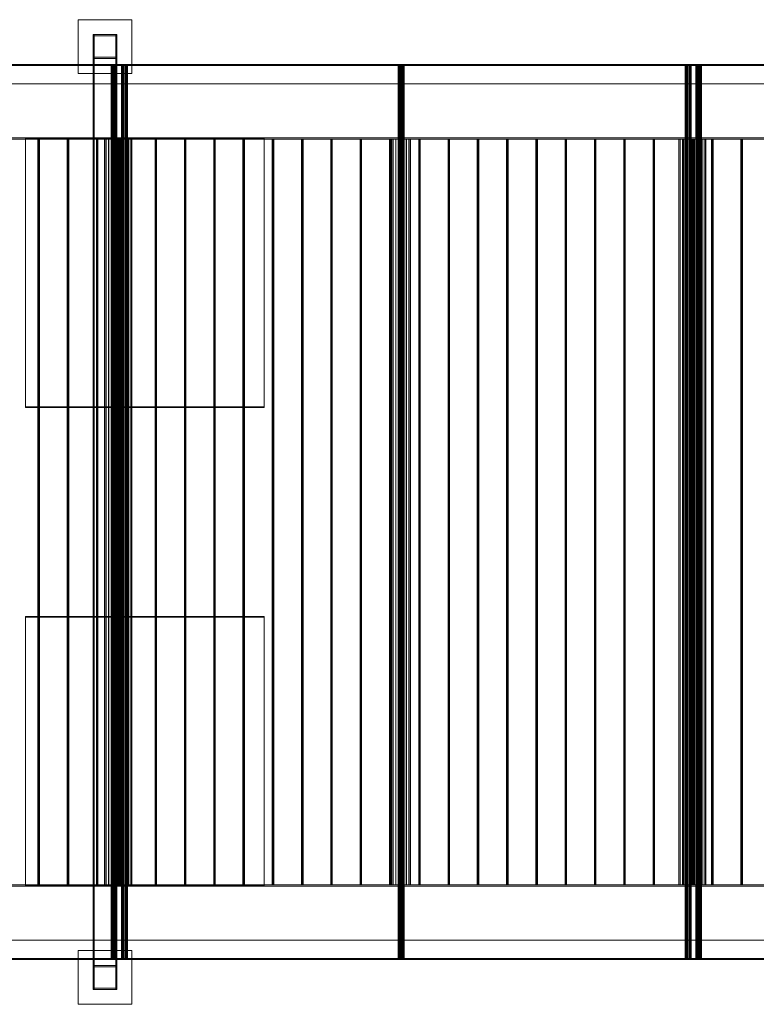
# Model space of a CAD drawing. Header units: millimetres. Extents: x -4395 to 65662, y -65530 to 6847.
# Tile 791 of 1034: x 27514 to 29984, y -19630 to -16330. Entities that reach past the tile are written whole.
import ezdxf

# ---------------------------------------------------------------- set-up
doc = ezdxf.new("R2010")
doc.units = ezdxf.units.MM
doc.layers.add('superior_BANDEJA_TOLVA_RECEPCION_C03', color=7, linetype='Continuous', lineweight=0)
doc.layers.add('superior_C03', color=7, linetype='Continuous', lineweight=0)

msp = doc.modelspace()

# ---------------------------------------------------------------- linework, layer by layer
at = {"layer": 'superior_BANDEJA_TOLVA_RECEPCION_C03'}
for p, q in [((27534.067, -16727), (28334.067, -16727)), ((27534.067, -17627), (27534.067, -16727)), ((27534.067, -16727), (27534.067, -16730)), ((27534.067, -16730), (27534.067, -17630)), ((28334.067, -16730), (27534.067, -16730)), ((28334.067, -16727), (28334.067, -17627)), ((28334.067, -16730), (28334.067, -16727)), ((28334.067, -17630), (28334.067, -16730)), ((28334.067, -17627), (27534.067, -17627)), ((27534.067, -17630), (27534.067, -17627)), ((27534.067, -17630), (28334.067, -17630)), ((28334.067, -17630), (28334.067, -17627)), ((27534.067, -19230), (27534.067, -18330)), ((27534.067, -18330), (28334.067, -18330)), ((27534.067, -18330), (27534.067, -18333)), ((28334.067, -18333), (27534.067, -18333)), ((27534.067, -18333), (27534.067, -19233)), ((28334.067, -18330), (28334.067, -19230)), ((28334.067, -18330), (28334.067, -18333)), ((28334.067, -19233), (28334.067, -18333)), ((28334.067, -19230), (27534.067, -19230)), ((27534.067, -19233), (27534.067, -19230)), ((27534.067, -19233), (28334.067, -19233)), ((28334.067, -19230), (28334.067, -19233))]:
    msp.add_line(p, q, dxfattribs=at)
at = {"layer": 'superior_C03'}
for p, q in [((27710.067, -16510), (27710.067, -16330)), ((27710.067, -16330), (27890.067, -16330)), ((27890.067, -16330), (27890.067, -16510)), ((27840.067, -16380), (27760.067, -16380)), ((27764.067, -16384), (27760.067, -16380)), ((27760.067, -16380), (27760.067, -16460)), ((27760.067, -16380), (27760.067, -19580)), ((27764.067, -16380), (27760.067, -16380)), ((27764.067, -19580), (27764.067, -16380)), ((27764.067, -16380), (27836.067, -16380)), ((27836.067, -16384), (27764.067, -16384)), ((27764.067, -16384), (27764.067, -16456)), ((27836.067, -16384), (27840.067, -16380)), ((27836.067, -16380), (27836.067, -19580)), ((27840.067, -16380), (27836.067, -16380)), ((27836.067, -16456), (27836.067, -16384)), ((27840.067, -16460), (27840.067, -16380)), ((27840.067, -19580), (27840.067, -16380)), ((27760.067, -16460), (27764.067, -16456)), ((27760.067, -16460), (27840.067, -16460)), ((27764.067, -16456), (27836.067, -16456)), ((27836.067, -16456), (27840.067, -16460)), ((41107.13, -16480), (27259.655, -16480)), ((27259.655, -16484), (41107.13, -16484)), ((27260.408, -16480), (41107.884, -16480)), ((41200.582, -16480), (27353.106, -16480)), ((27353.86, -16480), (41201.335, -16480)), ((41201.335, -16484), (27353.86, -16484)), ((27821.974, -16484), (27820.506, -16484)), ((27820.506, -16484), (27820.532, -16484)), ((27820.506, -16484), (27820.506, -19476)), ((27820.532, -16484), (27822.05, -16484)), ((27820.532, -16484), (27820.532, -19476)), ((27824.715, -16484), (27821.974, -16484)), ((27821.974, -16484), (27821.974, -19476)), ((27822.05, -16484), (27824.828, -16484)), ((27822.05, -16484), (27822.05, -19476)), ((27828.309, -16484), (27824.715, -16484)), ((27824.715, -16484), (27824.715, -19476)), ((27824.828, -16484), (27828.443, -16484)), ((27824.828, -16484), (27824.828, -19476)), ((27832.211, -16484), (27828.309, -16484)), ((27828.309, -16484), (27828.309, -19476)), ((27828.443, -16484), (27832.344, -16484)), ((27828.443, -16484), (27828.443, -19476)), ((27835.826, -16484), (27832.211, -16484)), ((27832.211, -16484), (27832.211, -19476)), ((27832.344, -16484), (27835.939, -16484)), ((27832.344, -16484), (27832.344, -19476)), ((27838.603, -16484), (27835.826, -16484)), ((27835.826, -16484), (27835.826, -19476)), ((27835.939, -16484), (27838.679, -16484)), ((27835.939, -16484), (27835.939, -19476)), ((27840.121, -16484), (27838.603, -16484)), ((27838.603, -16484), (27838.603, -19476)), ((27838.679, -16484), (27840.148, -16484)), ((27838.679, -16484), (27838.679, -19476)), ((27840.148, -16484), (27840.121, -16484)), ((27840.121, -16484), (27840.121, -19476)), ((27840.148, -19476), (27840.148, -16484)), ((27857.207, -16484), (27855.739, -16484)), ((27855.739, -16484), (27855.765, -16484)), ((27855.739, -16484), (27855.739, -19476)), ((27855.765, -16484), (27857.283, -16484)), ((27855.765, -16484), (27855.765, -19476)), ((27859.947, -16484), (27857.207, -16484)), ((27857.207, -16484), (27857.207, -19476)), ((27857.283, -16484), (27860.06, -16484)), ((27857.283, -16484), (27857.283, -19476)), ((27863.542, -16484), (27859.947, -16484)), ((27859.947, -16484), (27859.947, -19476)), ((27860.06, -16484), (27863.675, -16484)), ((27860.06, -16484), (27860.06, -19476)), ((27867.444, -16484), (27863.542, -16484)), ((27863.542, -16484), (27863.542, -19476)), ((27863.675, -16484), (27867.577, -16484)), ((27863.675, -16484), (27863.675, -19476)), ((27871.058, -16484), (27867.444, -16484)), ((27867.444, -16484), (27867.444, -19476)), ((27867.577, -16484), (27871.172, -16484)), ((27867.577, -16484), (27867.577, -19476)), ((27873.836, -16484), (27871.058, -16484)), ((27871.058, -16484), (27871.058, -19476)), ((27871.172, -16484), (27873.912, -16484)), ((27871.172, -16484), (27871.172, -19476)), ((27875.354, -16484), (27873.836, -16484)), ((27873.836, -16484), (27873.836, -19476)), ((27873.912, -16484), (27875.38, -16484)), ((27873.912, -16484), (27873.912, -19476)), ((27875.38, -16484), (27875.354, -16484)), ((27875.354, -16484), (27875.354, -19476)), ((27875.38, -19476), (27875.38, -16484)), ((28784.423, -16484), (28782.955, -16484)), ((28782.955, -16484), (28782.981, -16484)), ((28782.955, -16484), (28782.955, -19476)), ((28782.981, -16484), (28784.499, -16484)), ((28782.981, -16484), (28782.981, -19476)), ((28787.163, -16484), (28784.423, -16484)), ((28784.423, -16484), (28784.423, -19476)), ((28784.499, -16484), (28787.276, -16484)), ((28784.499, -16484), (28784.499, -19476)), ((28790.758, -16484), (28787.163, -16484)), ((28787.163, -16484), (28787.163, -19476)), ((28787.276, -16484), (28790.891, -16484)), ((28787.276, -16484), (28787.276, -19476)), ((28794.66, -16484), (28790.758, -16484)), ((28790.758, -16484), (28790.758, -19476)), ((28790.891, -16484), (28794.793, -16484)), ((28790.891, -16484), (28790.891, -19476)), ((28798.274, -16484), (28794.66, -16484)), ((28794.66, -16484), (28794.66, -19476)), ((28794.793, -16484), (28798.388, -16484)), ((28794.793, -16484), (28794.793, -19476)), ((28801.052, -16484), (28798.274, -16484)), ((28798.274, -16484), (28798.274, -19476)), ((28798.388, -16484), (28801.128, -16484)), ((28798.388, -16484), (28798.388, -19476)), ((28802.57, -16484), (28801.052, -16484)), ((28801.052, -16484), (28801.052, -19476)), ((28801.128, -16484), (28802.596, -16484)), ((28801.128, -16484), (28801.128, -19476)), ((28802.596, -16484), (28802.57, -16484)), ((28802.57, -16484), (28802.57, -19476)), ((28802.596, -19476), (28802.596, -16484)), ((29746.872, -16484), (29745.403, -16484)), ((29745.403, -16484), (29745.43, -16484)), ((29745.403, -16484), (29745.403, -19476)), ((29745.43, -16484), (29746.947, -16484)), ((29745.43, -16484), (29745.43, -19476)), ((29749.612, -16484), (29746.872, -16484)), ((29746.872, -16484), (29746.872, -19476)), ((29746.947, -16484), (29749.725, -16484)), ((29746.947, -16484), (29746.947, -19476)), ((29753.207, -16484), (29749.612, -16484)), ((29749.612, -16484), (29749.612, -19476)), ((29749.725, -16484), (29753.34, -16484)), ((29749.725, -16484), (29749.725, -19476)), ((29757.108, -16484), (29753.207, -16484)), ((29753.207, -16484), (29753.207, -19476)), ((29753.34, -16484), (29757.242, -16484)), ((29753.34, -16484), (29753.34, -19476)), ((29760.723, -16484), (29757.108, -16484)), ((29757.108, -16484), (29757.108, -19476)), ((29757.242, -16484), (29760.836, -16484)), ((29757.242, -16484), (29757.242, -19476)), ((29763.501, -16484), (29760.723, -16484)), ((29760.723, -16484), (29760.723, -19476)), ((29760.836, -16484), (29763.576, -16484)), ((29760.836, -16484), (29760.836, -19476)), ((29765.018, -16484), (29763.501, -16484)), ((29763.501, -16484), (29763.501, -19476)), ((29763.576, -16484), (29765.045, -16484)), ((29763.576, -16484), (29763.576, -19476)), ((29765.045, -16484), (29765.018, -16484)), ((29765.018, -16484), (29765.018, -19476)), ((29765.045, -19476), (29765.045, -16484)), ((29782.104, -16484), (29780.636, -16484)), ((29780.636, -16484), (29780.662, -16484)), ((29780.636, -16484), (29780.636, -19476)), ((29780.662, -16484), (29782.18, -16484)), ((29780.662, -16484), (29780.662, -19476)), ((29784.845, -16484), (29782.104, -16484)), ((29782.104, -16484), (29782.104, -19476)), ((29782.18, -16484), (29784.958, -16484)), ((29782.18, -16484), (29782.18, -19476)), ((29788.439, -16484), (29784.845, -16484)), ((29784.845, -16484), (29784.845, -19476)), ((29784.958, -16484), (29788.573, -16484)), ((29784.958, -16484), (29784.958, -19476)), ((29792.341, -16484), (29788.439, -16484)), ((29788.439, -16484), (29788.439, -19476)), ((29788.573, -16484), (29792.474, -16484)), ((29788.573, -16484), (29788.573, -19476)), ((29795.956, -16484), (29792.341, -16484)), ((29792.341, -16484), (29792.341, -19476)), ((29792.474, -16484), (29796.069, -16484)), ((29792.474, -16484), (29792.474, -19476)), ((29798.733, -16484), (29795.956, -16484)), ((29795.956, -16484), (29795.956, -19476)), ((29796.069, -16484), (29798.809, -16484)), ((29796.069, -16484), (29796.069, -19476)), ((29800.251, -16484), (29798.733, -16484)), ((29798.733, -16484), (29798.733, -19476)), ((29798.809, -16484), (29800.278, -16484)), ((29798.809, -16484), (29798.809, -19476)), ((29800.278, -16484), (29800.251, -16484)), ((29800.251, -16484), (29800.251, -19476)), ((29800.278, -19476), (29800.278, -16484)), ((27890.067, -16510), (27710.067, -16510)), ((27259.655, -16545), (41107.13, -16545)), ((41107.884, -16545), (27260.408, -16545)), ((27353.106, -16545), (41200.582, -16545)), ((41201.335, -16545), (27353.86, -16545)), ((40890.305, -16726), (27391.471, -16726)), ((27391.471, -16730), (40890.305, -16730)), ((27410.689, -16726), (40909.523, -16726)), ((40909.523, -16730), (27410.689, -16730)), ((27576.242, -16730), (27575.189, -16730)), ((27575.189, -16730), (27575.575, -16730)), ((27575.189, -16730), (27575.189, -19230)), ((27575.575, -16730), (27577.174, -16730)), ((27575.575, -16730), (27575.575, -19230)), ((27578.116, -16730), (27576.242, -16730)), ((27576.242, -16730), (27576.242, -19230)), ((27577.174, -16730), (27579.048, -16730)), ((27577.174, -16730), (27577.174, -19230)), ((27579.714, -16730), (27578.116, -16730)), ((27578.116, -16730), (27578.116, -19230)), ((27579.048, -16730), (27580.1, -16730)), ((27579.048, -16730), (27579.048, -19230)), ((27580.1, -16730), (27579.714, -16730)), ((27579.714, -16730), (27579.714, -19230)), ((27580.1, -19230), (27580.1, -16730)), ((27674.451, -16730), (27673.398, -16730)), ((27673.398, -16730), (27673.784, -16730)), ((27673.398, -16730), (27673.398, -19230)), ((27673.784, -16730), (27675.383, -16730)), ((27673.784, -16730), (27673.784, -19230)), ((27676.325, -16730), (27674.451, -16730)), ((27674.451, -16730), (27674.451, -19230)), ((27675.383, -16730), (27677.257, -16730)), ((27675.383, -16730), (27675.383, -19230)), ((27677.923, -16730), (27676.325, -16730)), ((27676.325, -16730), (27676.325, -19230)), ((27677.257, -16730), (27678.309, -16730)), ((27677.257, -16730), (27677.257, -19230)), ((27678.309, -16730), (27677.923, -16730)), ((27677.923, -16730), (27677.923, -19230)), ((27678.309, -19230), (27678.309, -16730)), ((27772.66, -16730), (27771.607, -16730)), ((27771.607, -16730), (27771.994, -16730)), ((27771.607, -16730), (27771.607, -19230)), ((27771.994, -16730), (27773.592, -16730)), ((27771.994, -16730), (27771.994, -19230)), ((27774.534, -16730), (27772.66, -16730)), ((27772.66, -16730), (27772.66, -19230)), ((27773.592, -16730), (27775.466, -16730)), ((27773.592, -16730), (27773.592, -19230)), ((27776.132, -16730), (27774.534, -16730)), ((27774.534, -16730), (27774.534, -19230)), ((27775.466, -16730), (27776.518, -16730)), ((27775.466, -16730), (27775.466, -19230)), ((27776.518, -16730), (27776.132, -16730)), ((27776.132, -16730), (27776.132, -19230)), ((27776.518, -19230), (27776.518, -16730)), ((27803.599, -16730), (27798.9, -16730)), ((27798.9, -16730), (27798.985, -16730)), ((27798.9, -16730), (27798.9, -19230)), ((27798.985, -16730), (27803.841, -16730)), ((27798.985, -16730), (27798.985, -19230)), ((27812.368, -16730), (27803.599, -16730)), ((27803.599, -16730), (27803.599, -19230)), ((27803.841, -16730), (27812.73, -16730)), ((27803.841, -16730), (27803.841, -19230)), ((27823.87, -16730), (27812.368, -16730)), ((27812.368, -16730), (27812.368, -19230)), ((27812.73, -16730), (27824.298, -16730)), ((27812.73, -16730), (27812.73, -19230)), ((27836.356, -16730), (27823.87, -16730)), ((27823.87, -16730), (27823.87, -19230)), ((27824.298, -16730), (27836.783, -16730)), ((27824.298, -16730), (27824.298, -19230)), ((27847.924, -16730), (27836.356, -16730)), ((27836.356, -16730), (27836.356, -19230)), ((27836.783, -16730), (27848.286, -16730)), ((27836.783, -16730), (27836.783, -19230)), ((27844.679, -16730), (27841.007, -16730)), ((27841.007, -16730), (27841.074, -16730)), ((27841.007, -16730), (27841.007, -19230)), ((27841.074, -16730), (27844.868, -16730)), ((27841.074, -16730), (27841.074, -19230)), ((27851.529, -16730), (27844.679, -16730)), ((27844.679, -16730), (27844.679, -19230)), ((27844.868, -16730), (27851.812, -16730)), ((27844.868, -16730), (27844.868, -19230)), ((27856.812, -16730), (27847.924, -16730)), ((27847.924, -16730), (27847.924, -19230)), ((27848.286, -16730), (27857.054, -16730)), ((27848.286, -16730), (27848.286, -19230)), ((27860.515, -16730), (27851.529, -16730)), ((27851.529, -16730), (27851.529, -19230)), ((27851.812, -16730), (27860.849, -16730)), ((27851.812, -16730), (27851.812, -19230)), ((27861.669, -16730), (27856.812, -16730)), ((27856.812, -16730), (27856.812, -19230)), ((27857.054, -16730), (27861.754, -16730)), ((27857.054, -16730), (27857.054, -19230)), ((27870.27, -16730), (27860.515, -16730)), ((27860.515, -16730), (27860.515, -19230)), ((27860.849, -16730), (27870.603, -16730)), ((27860.849, -16730), (27860.849, -19230)), ((27861.754, -16730), (27861.669, -16730)), ((27861.669, -16730), (27861.669, -19230)), ((27861.754, -19230), (27861.754, -16730)), ((27870.869, -16730), (27869.817, -16730)), ((27869.817, -16730), (27870.203, -16730)), ((27869.817, -16730), (27869.817, -19230)), ((27870.203, -16730), (27871.801, -16730)), ((27870.203, -16730), (27870.203, -19230)), ((27879.307, -16730), (27870.27, -16730)), ((27870.27, -16730), (27870.27, -19230)), ((27870.603, -16730), (27879.59, -16730)), ((27870.603, -16730), (27870.603, -19230)), ((27872.743, -16730), (27870.869, -16730)), ((27870.869, -16730), (27870.869, -19230)), ((27871.801, -16730), (27873.675, -16730)), ((27871.801, -16730), (27871.801, -19230)), ((27874.341, -16730), (27872.743, -16730)), ((27872.743, -16730), (27872.743, -19230)), ((27873.675, -16730), (27874.727, -16730)), ((27873.675, -16730), (27873.675, -19230)), ((27874.727, -16730), (27874.341, -16730)), ((27874.341, -16730), (27874.341, -19230)), ((27874.727, -19230), (27874.727, -16730)), ((27886.251, -16730), (27879.307, -16730)), ((27879.307, -16730), (27879.307, -19230)), ((27879.59, -16730), (27886.44, -16730)), ((27879.59, -16730), (27879.59, -19230)), ((27890.045, -16730), (27886.251, -16730)), ((27886.251, -16730), (27886.251, -19230)), ((27886.44, -16730), (27890.112, -16730)), ((27886.44, -16730), (27886.44, -19230)), ((27890.112, -16730), (27890.045, -16730)), ((27890.045, -16730), (27890.045, -19230)), ((27890.112, -19230), (27890.112, -16730)), ((27969.078, -16730), (27968.026, -16730)), ((27968.026, -16730), (27968.412, -16730)), ((27968.026, -16730), (27968.026, -19230)), ((27968.412, -16730), (27970.01, -16730)), ((27968.412, -16730), (27968.412, -19230)), ((27970.952, -16730), (27969.078, -16730)), ((27969.078, -16730), (27969.078, -19230)), ((27970.01, -16730), (27971.884, -16730)), ((27970.01, -16730), (27970.01, -19230)), ((27972.55, -16730), (27970.952, -16730)), ((27970.952, -16730), (27970.952, -19230)), ((27971.884, -16730), (27972.936, -16730)), ((27971.884, -16730), (27971.884, -19230)), ((27972.936, -16730), (27972.55, -16730)), ((27972.55, -16730), (27972.55, -19230)), ((27972.936, -19230), (27972.936, -16730)), ((28067.287, -16730), (28066.235, -16730)), ((28066.235, -16730), (28066.621, -16730)), ((28066.235, -16730), (28066.235, -19230)), ((28066.621, -16730), (28068.219, -16730)), ((28066.621, -16730), (28066.621, -19230)), ((28069.161, -16730), (28067.287, -16730)), ((28067.287, -16730), (28067.287, -19230)), ((28068.219, -16730), (28070.093, -16730)), ((28068.219, -16730), (28068.219, -19230)), ((28070.759, -16730), (28069.161, -16730)), ((28069.161, -16730), (28069.161, -19230)), ((28070.093, -16730), (28071.145, -16730)), ((28070.093, -16730), (28070.093, -19230)), ((28071.145, -16730), (28070.759, -16730)), ((28070.759, -16730), (28070.759, -19230)), ((28071.145, -19230), (28071.145, -16730)), ((28165.496, -16730), (28164.444, -16730)), ((28164.444, -16730), (28164.83, -16730)), ((28164.444, -16730), (28164.444, -19230)), ((28164.83, -16730), (28166.428, -16730)), ((28164.83, -16730), (28164.83, -19230)), ((28167.37, -16730), (28165.496, -16730)), ((28165.496, -16730), (28165.496, -19230)), ((28166.428, -16730), (28168.302, -16730)), ((28166.428, -16730), (28166.428, -19230)), ((28168.968, -16730), (28167.37, -16730)), ((28167.37, -16730), (28167.37, -19230)), ((28168.302, -16730), (28169.354, -16730)), ((28168.302, -16730), (28168.302, -19230)), ((28169.354, -16730), (28168.968, -16730)), ((28168.968, -16730), (28168.968, -19230)), ((28169.354, -19230), (28169.354, -16730)), ((28263.705, -16730), (28262.653, -16730)), ((28262.653, -16730), (28263.039, -16730)), ((28262.653, -16730), (28262.653, -19230)), ((28263.039, -16730), (28264.637, -16730)), ((28263.039, -16730), (28263.039, -19230)), ((28265.579, -16730), (28263.705, -16730)), ((28263.705, -16730), (28263.705, -19230)), ((28264.637, -16730), (28266.511, -16730)), ((28264.637, -16730), (28264.637, -19230)), ((28267.177, -16730), (28265.579, -16730)), ((28265.579, -16730), (28265.579, -19230)), ((28266.511, -16730), (28267.563, -16730)), ((28266.511, -16730), (28266.511, -19230)), ((28267.563, -16730), (28267.177, -16730)), ((28267.177, -16730), (28267.177, -19230)), ((28267.563, -19230), (28267.563, -16730)), ((28361.914, -16730), (28360.862, -16730)), ((28360.862, -16730), (28361.248, -16730)), ((28360.862, -16730), (28360.862, -19230)), ((28361.248, -16730), (28362.846, -16730)), ((28361.248, -16730), (28361.248, -19230)), ((28363.788, -16730), (28361.914, -16730)), ((28361.914, -16730), (28361.914, -19230)), ((28362.846, -16730), (28364.72, -16730)), ((28362.846, -16730), (28362.846, -19230)), ((28365.386, -16730), (28363.788, -16730)), ((28363.788, -16730), (28363.788, -19230)), ((28364.72, -16730), (28365.772, -16730)), ((28364.72, -16730), (28364.72, -19230)), ((28365.772, -16730), (28365.386, -16730)), ((28365.386, -16730), (28365.386, -19230)), ((28365.772, -19230), (28365.772, -16730)), ((28460.123, -16730), (28459.071, -16730)), ((28459.071, -16730), (28459.457, -16730)), ((28459.071, -16730), (28459.071, -19230)), ((28459.457, -16730), (28461.055, -16730)), ((28459.457, -16730), (28459.457, -19230)), ((28461.997, -16730), (28460.123, -16730)), ((28460.123, -16730), (28460.123, -19230)), ((28461.055, -16730), (28462.929, -16730)), ((28461.055, -16730), (28461.055, -19230)), ((28463.595, -16730), (28461.997, -16730)), ((28461.997, -16730), (28461.997, -19230)), ((28462.929, -16730), (28463.981, -16730)), ((28462.929, -16730), (28462.929, -19230)), ((28463.981, -16730), (28463.595, -16730)), ((28463.595, -16730), (28463.595, -19230)), ((28463.981, -19230), (28463.981, -16730)), ((28558.332, -16730), (28557.28, -16730)), ((28557.28, -16730), (28557.666, -16730)), ((28557.28, -16730), (28557.28, -19230)), ((28557.666, -16730), (28559.264, -16730)), ((28557.666, -16730), (28557.666, -19230)), ((28560.206, -16730), (28558.332, -16730)), ((28558.332, -16730), (28558.332, -19230)), ((28559.264, -16730), (28561.138, -16730)), ((28559.264, -16730), (28559.264, -19230)), ((28561.804, -16730), (28560.206, -16730)), ((28560.206, -16730), (28560.206, -19230)), ((28561.138, -16730), (28562.19, -16730)), ((28561.138, -16730), (28561.138, -19230)), ((28562.19, -16730), (28561.804, -16730)), ((28561.804, -16730), (28561.804, -19230)), ((28562.19, -19230), (28562.19, -16730)), ((28656.541, -16730), (28655.489, -16730)), ((28655.489, -16730), (28655.875, -16730)), ((28655.489, -16730), (28655.489, -19230)), ((28655.875, -16730), (28657.473, -16730)), ((28655.875, -16730), (28655.875, -19230)), ((28658.415, -16730), (28656.541, -16730)), ((28656.541, -16730), (28656.541, -19230)), ((28657.473, -16730), (28659.347, -16730)), ((28657.473, -16730), (28657.473, -19230)), ((28660.013, -16730), (28658.415, -16730)), ((28658.415, -16730), (28658.415, -19230)), ((28659.347, -16730), (28660.399, -16730)), ((28659.347, -16730), (28659.347, -19230)), ((28660.399, -16730), (28660.013, -16730)), ((28660.013, -16730), (28660.013, -19230)), ((28660.399, -19230), (28660.399, -16730)), ((28754.75, -16730), (28753.698, -16730)), ((28753.698, -16730), (28754.084, -16730)), ((28753.698, -16730), (28753.698, -19230)), ((28754.084, -16730), (28755.682, -16730)), ((28754.084, -16730), (28754.084, -19230)), ((28756.624, -16730), (28754.75, -16730)), ((28754.75, -16730), (28754.75, -19230)), ((28755.682, -16730), (28757.556, -16730)), ((28755.682, -16730), (28755.682, -19230)), ((28758.222, -16730), (28756.624, -16730)), ((28756.624, -16730), (28756.624, -19230)), ((28757.556, -16730), (28758.608, -16730)), ((28757.556, -16730), (28757.556, -19230)), ((28758.608, -16730), (28758.222, -16730)), ((28758.222, -16730), (28758.222, -19230)), ((28758.608, -19230), (28758.608, -16730)), ((28766.048, -16730), (28761.349, -16730)), ((28761.349, -16730), (28761.434, -16730)), ((28761.349, -16730), (28761.349, -19230)), ((28761.434, -16730), (28766.29, -16730)), ((28761.434, -16730), (28761.434, -19230)), ((28774.817, -16730), (28766.048, -16730)), ((28766.048, -16730), (28766.048, -19230)), ((28766.29, -16730), (28775.179, -16730)), ((28766.29, -16730), (28766.29, -19230)), ((28786.319, -16730), (28774.817, -16730)), ((28774.817, -16730), (28774.817, -19230)), ((28775.179, -16730), (28786.746, -16730)), ((28775.179, -16730), (28775.179, -19230)), ((28798.805, -16730), (28786.319, -16730)), ((28786.319, -16730), (28786.319, -19230)), ((28786.746, -16730), (28799.232, -16730)), ((28786.746, -16730), (28786.746, -19230)), ((28810.372, -16730), (28798.805, -16730)), ((28798.805, -16730), (28798.805, -19230)), ((28799.232, -16730), (28810.734, -16730)), ((28799.232, -16730), (28799.232, -19230)), ((28819.261, -16730), (28810.372, -16730)), ((28810.372, -16730), (28810.372, -19230)), ((28810.734, -16730), (28819.503, -16730)), ((28810.734, -16730), (28810.734, -19230)), ((28824.117, -16730), (28819.261, -16730)), ((28819.261, -16730), (28819.261, -19230)), ((28819.503, -16730), (28824.202, -16730)), ((28819.503, -16730), (28819.503, -19230)), ((28824.202, -16730), (28824.117, -16730)), ((28824.117, -16730), (28824.117, -19230)), ((28824.202, -19230), (28824.202, -16730)), ((28852.959, -16730), (28851.907, -16730)), ((28851.907, -16730), (28852.293, -16730)), ((28851.907, -16730), (28851.907, -19230)), ((28852.293, -16730), (28853.891, -16730)), ((28852.293, -16730), (28852.293, -19230)), ((28854.833, -16730), (28852.959, -16730)), ((28852.959, -16730), (28852.959, -19230)), ((28853.891, -16730), (28855.765, -16730)), ((28853.891, -16730), (28853.891, -19230)), ((28856.431, -16730), (28854.833, -16730)), ((28854.833, -16730), (28854.833, -19230)), ((28855.765, -16730), (28856.817, -16730)), ((28855.765, -16730), (28855.765, -19230)), ((28856.817, -16730), (28856.431, -16730)), ((28856.431, -16730), (28856.431, -19230)), ((28856.817, -19230), (28856.817, -16730)), ((28951.168, -16730), (28950.116, -16730)), ((28950.116, -16730), (28950.502, -16730)), ((28950.116, -16730), (28950.116, -19230)), ((28950.502, -16730), (28952.1, -16730)), ((28950.502, -16730), (28950.502, -19230)), ((28953.042, -16730), (28951.168, -16730)), ((28951.168, -16730), (28951.168, -19230)), ((28952.1, -16730), (28953.974, -16730)), ((28952.1, -16730), (28952.1, -19230)), ((28954.64, -16730), (28953.042, -16730)), ((28953.042, -16730), (28953.042, -19230)), ((28953.974, -16730), (28955.027, -16730)), ((28953.974, -16730), (28953.974, -19230)), ((28955.027, -16730), (28954.64, -16730)), ((28954.64, -16730), (28954.64, -19230)), ((28955.027, -19230), (28955.027, -16730)), ((29049.377, -16730), (29048.325, -16730)), ((29048.325, -16730), (29048.711, -16730)), ((29048.325, -16730), (29048.325, -19230)), ((29048.711, -16730), (29050.309, -16730)), ((29048.711, -16730), (29048.711, -19230)), ((29051.251, -16730), (29049.377, -16730)), ((29049.377, -16730), (29049.377, -19230)), ((29050.309, -16730), (29052.183, -16730)), ((29050.309, -16730), (29050.309, -19230)), ((29052.85, -16730), (29051.251, -16730)), ((29051.251, -16730), (29051.251, -19230)), ((29052.183, -16730), (29053.236, -16730)), ((29052.183, -16730), (29052.183, -19230)), ((29053.236, -16730), (29052.85, -16730)), ((29052.85, -16730), (29052.85, -19230)), ((29053.236, -19230), (29053.236, -16730)), ((29147.586, -16730), (29146.534, -16730)), ((29146.534, -16730), (29146.92, -16730)), ((29146.534, -16730), (29146.534, -19230)), ((29146.92, -16730), (29148.518, -16730)), ((29146.92, -16730), (29146.92, -19230)), ((29149.46, -16730), (29147.586, -16730)), ((29147.586, -16730), (29147.586, -19230)), ((29148.518, -16730), (29150.392, -16730)), ((29148.518, -16730), (29148.518, -19230)), ((29151.059, -16730), (29149.46, -16730)), ((29149.46, -16730), (29149.46, -19230)), ((29150.392, -16730), (29151.445, -16730)), ((29150.392, -16730), (29150.392, -19230)), ((29151.445, -16730), (29151.059, -16730)), ((29151.059, -16730), (29151.059, -19230)), ((29151.445, -19230), (29151.445, -16730)), ((29245.795, -16730), (29244.743, -16730)), ((29244.743, -16730), (29245.129, -16730)), ((29244.743, -16730), (29244.743, -19230)), ((29245.129, -16730), (29246.727, -16730)), ((29245.129, -16730), (29245.129, -19230)), ((29247.669, -16730), (29245.795, -16730)), ((29245.795, -16730), (29245.795, -19230)), ((29246.727, -16730), (29248.601, -16730)), ((29246.727, -16730), (29246.727, -19230)), ((29249.268, -16730), (29247.669, -16730)), ((29247.669, -16730), (29247.669, -19230)), ((29248.601, -16730), (29249.654, -16730)), ((29248.601, -16730), (29248.601, -19230)), ((29249.654, -16730), (29249.268, -16730)), ((29249.268, -16730), (29249.268, -19230)), ((29249.654, -19230), (29249.654, -16730)), ((29344.004, -16730), (29342.952, -16730)), ((29342.952, -16730), (29343.338, -16730)), ((29342.952, -16730), (29342.952, -19230)), ((29343.338, -16730), (29344.936, -16730)), ((29343.338, -16730), (29343.338, -19230)), ((29345.879, -16730), (29344.004, -16730)), ((29344.004, -16730), (29344.004, -19230)), ((29344.936, -16730), (29346.811, -16730)), ((29344.936, -16730), (29344.936, -19230)), ((29347.477, -16730), (29345.879, -16730)), ((29345.879, -16730), (29345.879, -19230)), ((29346.811, -16730), (29347.863, -16730)), ((29346.811, -16730), (29346.811, -19230)), ((29347.863, -16730), (29347.477, -16730)), ((29347.477, -16730), (29347.477, -19230)), ((29347.863, -19230), (29347.863, -16730)), ((29442.213, -16730), (29441.161, -16730)), ((29441.161, -16730), (29441.547, -16730)), ((29441.161, -16730), (29441.161, -19230)), ((29441.547, -16730), (29443.146, -16730)), ((29441.547, -16730), (29441.547, -19230)), ((29444.088, -16730), (29442.213, -16730)), ((29442.213, -16730), (29442.213, -19230)), ((29443.146, -16730), (29445.02, -16730)), ((29443.146, -16730), (29443.146, -19230)), ((29445.686, -16730), (29444.088, -16730)), ((29444.088, -16730), (29444.088, -19230)), ((29445.02, -16730), (29446.072, -16730)), ((29445.02, -16730), (29445.02, -19230)), ((29446.072, -16730), (29445.686, -16730)), ((29445.686, -16730), (29445.686, -19230)), ((29446.072, -19230), (29446.072, -16730)), ((29540.423, -16730), (29539.37, -16730)), ((29539.37, -16730), (29539.756, -16730)), ((29539.37, -16730), (29539.37, -19230)), ((29539.756, -16730), (29541.355, -16730)), ((29539.756, -16730), (29539.756, -19230)), ((29542.297, -16730), (29540.423, -16730)), ((29540.423, -16730), (29540.423, -19230)), ((29541.355, -16730), (29543.229, -16730)), ((29541.355, -16730), (29541.355, -19230)), ((29543.895, -16730), (29542.297, -16730)), ((29542.297, -16730), (29542.297, -19230)), ((29543.229, -16730), (29544.281, -16730)), ((29543.229, -16730), (29543.229, -19230)), ((29544.281, -16730), (29543.895, -16730)), ((29543.895, -16730), (29543.895, -19230)), ((29544.281, -19230), (29544.281, -16730)), ((29638.632, -16730), (29637.579, -16730)), ((29637.579, -16730), (29637.965, -16730)), ((29637.579, -16730), (29637.579, -19230)), ((29637.965, -16730), (29639.564, -16730)), ((29637.965, -16730), (29637.965, -19230)), ((29640.506, -16730), (29638.632, -16730)), ((29638.632, -16730), (29638.632, -19230)), ((29639.564, -16730), (29641.438, -16730)), ((29639.564, -16730), (29639.564, -19230)), ((29642.104, -16730), (29640.506, -16730)), ((29640.506, -16730), (29640.506, -19230)), ((29641.438, -16730), (29642.49, -16730)), ((29641.438, -16730), (29641.438, -19230)), ((29642.49, -16730), (29642.104, -16730)), ((29642.104, -16730), (29642.104, -19230)), ((29642.49, -19230), (29642.49, -16730)), ((29728.497, -16730), (29723.797, -16730)), ((29723.797, -16730), (29723.882, -16730)), ((29723.797, -16730), (29723.797, -19230)), ((29723.882, -16730), (29728.739, -16730)), ((29723.882, -16730), (29723.882, -19230)), ((29737.265, -16730), (29728.497, -16730)), ((29728.497, -16730), (29728.497, -19230)), ((29728.739, -16730), (29737.627, -16730)), ((29728.739, -16730), (29728.739, -19230)), ((29736.841, -16730), (29735.788, -16730)), ((29735.788, -16730), (29736.175, -16730)), ((29735.788, -16730), (29735.788, -19230)), ((29736.175, -16730), (29737.773, -16730)), ((29736.175, -16730), (29736.175, -19230)), ((29738.715, -16730), (29736.841, -16730)), ((29736.841, -16730), (29736.841, -19230)), ((29748.768, -16730), (29737.265, -16730)), ((29737.265, -16730), (29737.265, -19230)), ((29737.627, -16730), (29749.195, -16730)), ((29737.627, -16730), (29737.627, -19230)), ((29737.773, -16730), (29739.647, -16730)), ((29737.773, -16730), (29737.773, -19230)), ((29740.313, -16730), (29738.715, -16730)), ((29738.715, -16730), (29738.715, -19230)), ((29739.647, -16730), (29740.699, -16730)), ((29739.647, -16730), (29739.647, -19230)), ((29740.699, -16730), (29740.313, -16730)), ((29740.313, -16730), (29740.313, -19230)), ((29740.699, -19230), (29740.699, -16730)), ((29761.253, -16730), (29748.768, -16730)), ((29748.768, -16730), (29748.768, -19230)), ((29749.195, -16730), (29761.681, -16730)), ((29749.195, -16730), (29749.195, -19230)), ((29772.821, -16730), (29761.253, -16730)), ((29761.253, -16730), (29761.253, -19230)), ((29761.681, -16730), (29773.183, -16730)), ((29761.681, -16730), (29761.681, -19230)), ((29769.576, -16730), (29765.905, -16730)), ((29765.905, -16730), (29765.971, -16730)), ((29765.905, -16730), (29765.905, -19230)), ((29765.971, -16730), (29769.765, -16730)), ((29765.971, -16730), (29765.971, -19230)), ((29776.426, -16730), (29769.576, -16730)), ((29769.576, -16730), (29769.576, -19230)), ((29769.765, -16730), (29776.709, -16730)), ((29769.765, -16730), (29769.765, -19230)), ((29781.71, -16730), (29772.821, -16730)), ((29772.821, -16730), (29772.821, -19230)), ((29773.183, -16730), (29781.952, -16730)), ((29773.183, -16730), (29773.183, -19230)), ((29785.413, -16730), (29776.426, -16730)), ((29776.426, -16730), (29776.426, -19230)), ((29776.709, -16730), (29785.747, -16730)), ((29776.709, -16730), (29776.709, -19230)), ((29786.566, -16730), (29781.71, -16730)), ((29781.71, -16730), (29781.71, -19230)), ((29781.952, -16730), (29786.651, -16730)), ((29781.952, -16730), (29781.952, -19230)), ((29795.167, -16730), (29785.413, -16730)), ((29785.413, -16730), (29785.413, -19230)), ((29785.747, -16730), (29795.501, -16730)), ((29785.747, -16730), (29785.747, -19230)), ((29786.651, -16730), (29786.566, -16730)), ((29786.566, -16730), (29786.566, -19230)), ((29786.651, -19230), (29786.651, -16730)), ((29804.204, -16730), (29795.167, -16730)), ((29795.167, -16730), (29795.167, -19230)), ((29795.501, -16730), (29804.487, -16730)), ((29795.501, -16730), (29795.501, -19230)), ((29811.149, -16730), (29804.204, -16730)), ((29804.204, -16730), (29804.204, -19230)), ((29804.487, -16730), (29811.338, -16730)), ((29804.487, -16730), (29804.487, -19230)), ((29814.943, -16730), (29811.149, -16730)), ((29811.149, -16730), (29811.149, -19230)), ((29811.338, -16730), (29815.009, -16730)), ((29811.338, -16730), (29811.338, -19230)), ((29815.009, -16730), (29814.943, -16730)), ((29814.943, -16730), (29814.943, -19230)), ((29815.009, -19230), (29815.009, -16730)), ((29835.05, -16730), (29833.997, -16730)), ((29833.997, -16730), (29834.384, -16730)), ((29833.997, -16730), (29833.997, -19230)), ((29834.384, -16730), (29835.982, -16730)), ((29834.384, -16730), (29834.384, -19230)), ((29836.924, -16730), (29835.05, -16730)), ((29835.05, -16730), (29835.05, -19230)), ((29835.982, -16730), (29837.856, -16730)), ((29835.982, -16730), (29835.982, -19230)), ((29838.522, -16730), (29836.924, -16730)), ((29836.924, -16730), (29836.924, -19230)), ((29837.856, -16730), (29838.908, -16730)), ((29837.856, -16730), (29837.856, -19230)), ((29838.908, -16730), (29838.522, -16730)), ((29838.522, -16730), (29838.522, -19230)), ((29838.908, -19230), (29838.908, -16730)), ((29933.259, -16730), (29932.207, -16730)), ((29932.207, -16730), (29932.593, -16730)), ((29932.207, -16730), (29932.207, -19230)), ((29932.593, -16730), (29934.191, -16730)), ((29932.593, -16730), (29932.593, -19230)), ((29935.133, -16730), (29933.259, -16730)), ((29933.259, -16730), (29933.259, -19230)), ((29934.191, -16730), (29936.065, -16730)), ((29934.191, -16730), (29934.191, -19230)), ((29936.731, -16730), (29935.133, -16730)), ((29935.133, -16730), (29935.133, -19230)), ((29936.065, -16730), (29937.117, -16730)), ((29936.065, -16730), (29936.065, -19230)), ((29937.117, -16730), (29936.731, -16730)), ((29936.731, -16730), (29936.731, -19230)), ((29937.117, -19230), (29937.117, -16730)), ((40890.305, -19230), (27391.471, -19230)), ((27391.471, -19234), (40890.305, -19234)), ((27410.689, -19230), (40909.523, -19230)), ((40909.523, -19234), (27410.689, -19234)), ((27575.575, -19230), (27575.189, -19230)), ((27575.189, -19230), (27576.242, -19230)), ((27577.174, -19230), (27575.575, -19230)), ((27576.242, -19230), (27578.116, -19230)), ((27579.048, -19230), (27577.174, -19230)), ((27578.116, -19230), (27579.714, -19230)), ((27580.1, -19230), (27579.048, -19230)), ((27579.714, -19230), (27580.1, -19230)), ((27673.784, -19230), (27673.398, -19230)), ((27673.398, -19230), (27674.451, -19230)), ((27675.383, -19230), (27673.784, -19230)), ((27674.451, -19230), (27676.325, -19230)), ((27677.257, -19230), (27675.383, -19230)), ((27676.325, -19230), (27677.923, -19230)), ((27678.309, -19230), (27677.257, -19230)), ((27677.923, -19230), (27678.309, -19230)), ((27771.994, -19230), (27771.607, -19230)), ((27771.607, -19230), (27772.66, -19230)), ((27773.592, -19230), (27771.994, -19230)), ((27772.66, -19230), (27774.534, -19230)), ((27775.466, -19230), (27773.592, -19230)), ((27774.534, -19230), (27776.132, -19230)), ((27776.518, -19230), (27775.466, -19230)), ((27776.132, -19230), (27776.518, -19230)), ((27798.985, -19230), (27798.9, -19230)), ((27798.9, -19230), (27803.599, -19230)), ((27803.841, -19230), (27798.985, -19230)), ((27803.599, -19230), (27812.368, -19230)), ((27812.73, -19230), (27803.841, -19230)), ((27812.368, -19230), (27823.87, -19230)), ((27824.298, -19230), (27812.73, -19230)), ((27823.87, -19230), (27836.356, -19230)), ((27836.783, -19230), (27824.298, -19230)), ((27836.356, -19230), (27847.924, -19230)), ((27848.286, -19230), (27836.783, -19230)), ((27841.074, -19230), (27841.007, -19230)), ((27841.007, -19230), (27844.679, -19230)), ((27844.868, -19230), (27841.074, -19230)), ((27844.679, -19230), (27851.529, -19230)), ((27851.812, -19230), (27844.868, -19230)), ((27847.924, -19230), (27856.812, -19230)), ((27857.054, -19230), (27848.286, -19230)), ((27851.529, -19230), (27860.515, -19230)), ((27860.849, -19230), (27851.812, -19230)), ((27856.812, -19230), (27861.669, -19230)), ((27861.754, -19230), (27857.054, -19230)), ((27860.515, -19230), (27870.27, -19230)), ((27870.603, -19230), (27860.849, -19230)), ((27861.669, -19230), (27861.754, -19230)), ((27870.203, -19230), (27869.817, -19230)), ((27869.817, -19230), (27870.869, -19230)), ((27871.801, -19230), (27870.203, -19230)), ((27870.27, -19230), (27879.307, -19230)), ((27879.59, -19230), (27870.603, -19230)), ((27870.869, -19230), (27872.743, -19230)), ((27873.675, -19230), (27871.801, -19230)), ((27872.743, -19230), (27874.341, -19230)), ((27874.727, -19230), (27873.675, -19230)), ((27874.341, -19230), (27874.727, -19230)), ((27879.307, -19230), (27886.251, -19230)), ((27886.44, -19230), (27879.59, -19230)), ((27886.251, -19230), (27890.045, -19230)), ((27890.112, -19230), (27886.44, -19230)), ((27890.045, -19230), (27890.112, -19230)), ((27968.412, -19230), (27968.026, -19230)), ((27968.026, -19230), (27969.078, -19230)), ((27970.01, -19230), (27968.412, -19230)), ((27969.078, -19230), (27970.952, -19230)), ((27971.884, -19230), (27970.01, -19230)), ((27970.952, -19230), (27972.55, -19230)), ((27972.936, -19230), (27971.884, -19230)), ((27972.55, -19230), (27972.936, -19230)), ((28066.621, -19230), (28066.235, -19230)), ((28066.235, -19230), (28067.287, -19230)), ((28068.219, -19230), (28066.621, -19230)), ((28067.287, -19230), (28069.161, -19230)), ((28070.093, -19230), (28068.219, -19230)), ((28069.161, -19230), (28070.759, -19230)), ((28071.145, -19230), (28070.093, -19230)), ((28070.759, -19230), (28071.145, -19230)), ((28164.83, -19230), (28164.444, -19230)), ((28164.444, -19230), (28165.496, -19230)), ((28166.428, -19230), (28164.83, -19230)), ((28165.496, -19230), (28167.37, -19230)), ((28168.302, -19230), (28166.428, -19230)), ((28167.37, -19230), (28168.968, -19230)), ((28169.354, -19230), (28168.302, -19230)), ((28168.968, -19230), (28169.354, -19230)), ((28263.039, -19230), (28262.653, -19230)), ((28262.653, -19230), (28263.705, -19230)), ((28264.637, -19230), (28263.039, -19230)), ((28263.705, -19230), (28265.579, -19230)), ((28266.511, -19230), (28264.637, -19230)), ((28265.579, -19230), (28267.177, -19230)), ((28267.563, -19230), (28266.511, -19230)), ((28267.177, -19230), (28267.563, -19230)), ((28361.248, -19230), (28360.862, -19230)), ((28360.862, -19230), (28361.914, -19230)), ((28362.846, -19230), (28361.248, -19230)), ((28361.914, -19230), (28363.788, -19230)), ((28364.72, -19230), (28362.846, -19230)), ((28363.788, -19230), (28365.386, -19230)), ((28365.772, -19230), (28364.72, -19230)), ((28365.386, -19230), (28365.772, -19230)), ((28459.457, -19230), (28459.071, -19230)), ((28459.071, -19230), (28460.123, -19230)), ((28461.055, -19230), (28459.457, -19230)), ((28460.123, -19230), (28461.997, -19230)), ((28462.929, -19230), (28461.055, -19230)), ((28461.997, -19230), (28463.595, -19230)), ((28463.981, -19230), (28462.929, -19230)), ((28463.595, -19230), (28463.981, -19230)), ((28557.666, -19230), (28557.28, -19230)), ((28557.28, -19230), (28558.332, -19230)), ((28559.264, -19230), (28557.666, -19230)), ((28558.332, -19230), (28560.206, -19230)), ((28561.138, -19230), (28559.264, -19230)), ((28560.206, -19230), (28561.804, -19230)), ((28562.19, -19230), (28561.138, -19230)), ((28561.804, -19230), (28562.19, -19230)), ((28655.875, -19230), (28655.489, -19230)), ((28655.489, -19230), (28656.541, -19230)), ((28657.473, -19230), (28655.875, -19230)), ((28656.541, -19230), (28658.415, -19230)), ((28659.347, -19230), (28657.473, -19230)), ((28658.415, -19230), (28660.013, -19230)), ((28660.399, -19230), (28659.347, -19230)), ((28660.013, -19230), (28660.399, -19230)), ((28754.084, -19230), (28753.698, -19230)), ((28753.698, -19230), (28754.75, -19230)), ((28755.682, -19230), (28754.084, -19230)), ((28754.75, -19230), (28756.624, -19230)), ((28757.556, -19230), (28755.682, -19230)), ((28756.624, -19230), (28758.222, -19230)), ((28758.608, -19230), (28757.556, -19230)), ((28758.222, -19230), (28758.608, -19230)), ((28761.434, -19230), (28761.349, -19230)), ((28761.349, -19230), (28766.048, -19230)), ((28766.29, -19230), (28761.434, -19230)), ((28766.048, -19230), (28774.817, -19230)), ((28775.179, -19230), (28766.29, -19230)), ((28774.817, -19230), (28786.319, -19230)), ((28786.746, -19230), (28775.179, -19230)), ((28786.319, -19230), (28798.805, -19230)), ((28799.232, -19230), (28786.746, -19230)), ((28798.805, -19230), (28810.372, -19230)), ((28810.734, -19230), (28799.232, -19230)), ((28810.372, -19230), (28819.261, -19230)), ((28819.503, -19230), (28810.734, -19230)), ((28819.261, -19230), (28824.117, -19230)), ((28824.202, -19230), (28819.503, -19230)), ((28824.117, -19230), (28824.202, -19230)), ((28852.293, -19230), (28851.907, -19230)), ((28851.907, -19230), (28852.959, -19230)), ((28853.891, -19230), (28852.293, -19230)), ((28852.959, -19230), (28854.833, -19230)), ((28855.765, -19230), (28853.891, -19230)), ((28854.833, -19230), (28856.431, -19230)), ((28856.817, -19230), (28855.765, -19230)), ((28856.431, -19230), (28856.817, -19230)), ((28950.502, -19230), (28950.116, -19230)), ((28950.116, -19230), (28951.168, -19230)), ((28952.1, -19230), (28950.502, -19230)), ((28951.168, -19230), (28953.042, -19230)), ((28953.974, -19230), (28952.1, -19230)), ((28953.042, -19230), (28954.64, -19230)), ((28955.027, -19230), (28953.974, -19230)), ((28954.64, -19230), (28955.027, -19230)), ((29048.711, -19230), (29048.325, -19230)), ((29048.325, -19230), (29049.377, -19230)), ((29050.309, -19230), (29048.711, -19230)), ((29049.377, -19230), (29051.251, -19230)), ((29052.183, -19230), (29050.309, -19230)), ((29051.251, -19230), (29052.85, -19230)), ((29053.236, -19230), (29052.183, -19230)), ((29052.85, -19230), (29053.236, -19230)), ((29146.92, -19230), (29146.534, -19230)), ((29146.534, -19230), (29147.586, -19230)), ((29148.518, -19230), (29146.92, -19230)), ((29147.586, -19230), (29149.46, -19230)), ((29150.392, -19230), (29148.518, -19230)), ((29149.46, -19230), (29151.059, -19230)), ((29151.445, -19230), (29150.392, -19230)), ((29151.059, -19230), (29151.445, -19230)), ((29245.129, -19230), (29244.743, -19230)), ((29244.743, -19230), (29245.795, -19230)), ((29246.727, -19230), (29245.129, -19230)), ((29245.795, -19230), (29247.669, -19230)), ((29248.601, -19230), (29246.727, -19230)), ((29247.669, -19230), (29249.268, -19230)), ((29249.654, -19230), (29248.601, -19230)), ((29249.268, -19230), (29249.654, -19230)), ((29343.338, -19230), (29342.952, -19230)), ((29342.952, -19230), (29344.004, -19230)), ((29344.936, -19230), (29343.338, -19230)), ((29344.004, -19230), (29345.879, -19230)), ((29346.811, -19230), (29344.936, -19230)), ((29345.879, -19230), (29347.477, -19230)), ((29347.863, -19230), (29346.811, -19230)), ((29347.477, -19230), (29347.863, -19230)), ((29441.547, -19230), (29441.161, -19230)), ((29441.161, -19230), (29442.213, -19230)), ((29443.146, -19230), (29441.547, -19230)), ((29442.213, -19230), (29444.088, -19230)), ((29445.02, -19230), (29443.146, -19230)), ((29444.088, -19230), (29445.686, -19230)), ((29446.072, -19230), (29445.02, -19230)), ((29445.686, -19230), (29446.072, -19230)), ((29539.756, -19230), (29539.37, -19230)), ((29539.37, -19230), (29540.423, -19230)), ((29541.355, -19230), (29539.756, -19230)), ((29540.423, -19230), (29542.297, -19230)), ((29543.229, -19230), (29541.355, -19230)), ((29542.297, -19230), (29543.895, -19230)), ((29544.281, -19230), (29543.229, -19230)), ((29543.895, -19230), (29544.281, -19230)), ((29637.965, -19230), (29637.579, -19230)), ((29637.579, -19230), (29638.632, -19230)), ((29639.564, -19230), (29637.965, -19230)), ((29638.632, -19230), (29640.506, -19230)), ((29641.438, -19230), (29639.564, -19230)), ((29640.506, -19230), (29642.104, -19230)), ((29642.49, -19230), (29641.438, -19230)), ((29642.104, -19230), (29642.49, -19230)), ((29723.882, -19230), (29723.797, -19230)), ((29723.797, -19230), (29728.497, -19230)), ((29728.739, -19230), (29723.882, -19230)), ((29728.497, -19230), (29737.265, -19230)), ((29737.627, -19230), (29728.739, -19230)), ((29736.175, -19230), (29735.788, -19230)), ((29735.788, -19230), (29736.841, -19230)), ((29737.773, -19230), (29736.175, -19230)), ((29736.841, -19230), (29738.715, -19230)), ((29737.265, -19230), (29748.768, -19230)), ((29749.195, -19230), (29737.627, -19230)), ((29739.647, -19230), (29737.773, -19230)), ((29738.715, -19230), (29740.313, -19230)), ((29740.699, -19230), (29739.647, -19230)), ((29740.313, -19230), (29740.699, -19230)), ((29748.768, -19230), (29761.253, -19230)), ((29761.681, -19230), (29749.195, -19230)), ((29761.253, -19230), (29772.821, -19230)), ((29773.183, -19230), (29761.681, -19230)), ((29765.971, -19230), (29765.905, -19230)), ((29765.905, -19230), (29769.576, -19230)), ((29769.765, -19230), (29765.971, -19230)), ((29769.576, -19230), (29776.426, -19230)), ((29776.709, -19230), (29769.765, -19230)), ((29772.821, -19230), (29781.71, -19230)), ((29781.952, -19230), (29773.183, -19230)), ((29776.426, -19230), (29785.413, -19230)), ((29785.747, -19230), (29776.709, -19230)), ((29781.71, -19230), (29786.566, -19230)), ((29786.651, -19230), (29781.952, -19230)), ((29785.413, -19230), (29795.167, -19230)), ((29795.501, -19230), (29785.747, -19230)), ((29786.566, -19230), (29786.651, -19230)), ((29795.167, -19230), (29804.204, -19230)), ((29804.487, -19230), (29795.501, -19230)), ((29804.204, -19230), (29811.149, -19230)), ((29811.338, -19230), (29804.487, -19230)), ((29811.149, -19230), (29814.943, -19230)), ((29815.009, -19230), (29811.338, -19230)), ((29814.943, -19230), (29815.009, -19230)), ((29834.384, -19230), (29833.997, -19230)), ((29833.997, -19230), (29835.05, -19230)), ((29835.982, -19230), (29834.384, -19230)), ((29835.05, -19230), (29836.924, -19230)), ((29837.856, -19230), (29835.982, -19230)), ((29836.924, -19230), (29838.522, -19230)), ((29838.908, -19230), (29837.856, -19230)), ((29838.522, -19230), (29838.908, -19230)), ((29932.593, -19230), (29932.207, -19230)), ((29932.207, -19230), (29933.259, -19230)), ((29934.191, -19230), (29932.593, -19230)), ((29933.259, -19230), (29935.133, -19230)), ((29936.065, -19230), (29934.191, -19230)), ((29935.133, -19230), (29936.731, -19230)), ((29937.117, -19230), (29936.065, -19230)), ((29936.731, -19230), (29937.117, -19230)), ((41107.13, -19415), (27259.655, -19415)), ((27260.408, -19415), (41107.884, -19415)), ((41200.582, -19415), (27353.106, -19415)), ((27353.86, -19415), (41201.335, -19415)), ((27710.067, -19630), (27710.067, -19450)), ((27710.067, -19450), (27890.067, -19450)), ((27890.067, -19450), (27890.067, -19630)), ((41107.13, -19476), (27259.655, -19476)), ((27259.655, -19480), (41107.13, -19480)), ((41107.884, -19480), (27260.408, -19480)), ((27353.106, -19480), (41200.582, -19480)), ((27353.86, -19476), (41201.335, -19476)), ((41201.335, -19480), (27353.86, -19480)), ((27840.067, -19500), (27760.067, -19500)), ((27764.067, -19504), (27760.067, -19500)), ((27760.067, -19500), (27760.067, -19580)), ((27820.532, -19476), (27820.506, -19476)), ((27820.506, -19476), (27821.974, -19476)), ((27822.05, -19476), (27820.532, -19476)), ((27821.974, -19476), (27824.715, -19476)), ((27824.828, -19476), (27822.05, -19476)), ((27824.715, -19476), (27828.309, -19476)), ((27828.443, -19476), (27824.828, -19476)), ((27828.309, -19476), (27832.211, -19476)), ((27832.344, -19476), (27828.443, -19476)), ((27832.211, -19476), (27835.826, -19476)), ((27835.939, -19476), (27832.344, -19476)), ((27835.826, -19476), (27838.603, -19476)), ((27838.679, -19476), (27835.939, -19476)), ((27836.067, -19504), (27840.067, -19500)), ((27838.603, -19476), (27840.121, -19476)), ((27840.148, -19476), (27838.679, -19476)), ((27840.067, -19580), (27840.067, -19500)), ((27840.121, -19476), (27840.148, -19476)), ((27855.765, -19476), (27855.739, -19476)), ((27855.739, -19476), (27857.207, -19476)), ((27857.283, -19476), (27855.765, -19476)), ((27857.207, -19476), (27859.947, -19476)), ((27860.06, -19476), (27857.283, -19476)), ((27859.947, -19476), (27863.542, -19476)), ((27863.675, -19476), (27860.06, -19476)), ((27863.542, -19476), (27867.444, -19476)), ((27867.577, -19476), (27863.675, -19476)), ((27867.444, -19476), (27871.058, -19476)), ((27871.172, -19476), (27867.577, -19476)), ((27871.058, -19476), (27873.836, -19476)), ((27873.912, -19476), (27871.172, -19476)), ((27873.836, -19476), (27875.354, -19476)), ((27875.38, -19476), (27873.912, -19476)), ((27875.354, -19476), (27875.38, -19476)), ((28782.981, -19476), (28782.955, -19476)), ((28782.955, -19476), (28784.423, -19476)), ((28784.499, -19476), (28782.981, -19476)), ((28784.423, -19476), (28787.163, -19476)), ((28787.276, -19476), (28784.499, -19476)), ((28787.163, -19476), (28790.758, -19476)), ((28790.891, -19476), (28787.276, -19476)), ((28790.758, -19476), (28794.66, -19476)), ((28794.793, -19476), (28790.891, -19476)), ((28794.66, -19476), (28798.274, -19476)), ((28798.388, -19476), (28794.793, -19476)), ((28798.274, -19476), (28801.052, -19476)), ((28801.128, -19476), (28798.388, -19476)), ((28801.052, -19476), (28802.57, -19476)), ((28802.596, -19476), (28801.128, -19476)), ((28802.57, -19476), (28802.596, -19476)), ((29745.43, -19476), (29745.403, -19476)), ((29745.403, -19476), (29746.872, -19476)), ((29746.947, -19476), (29745.43, -19476)), ((29746.872, -19476), (29749.612, -19476)), ((29749.725, -19476), (29746.947, -19476)), ((29749.612, -19476), (29753.207, -19476)), ((29753.34, -19476), (29749.725, -19476)), ((29753.207, -19476), (29757.108, -19476)), ((29757.242, -19476), (29753.34, -19476)), ((29757.108, -19476), (29760.723, -19476)), ((29760.836, -19476), (29757.242, -19476)), ((29760.723, -19476), (29763.501, -19476)), ((29763.576, -19476), (29760.836, -19476)), ((29763.501, -19476), (29765.018, -19476)), ((29765.045, -19476), (29763.576, -19476)), ((29765.018, -19476), (29765.045, -19476)), ((29780.662, -19476), (29780.636, -19476)), ((29780.636, -19476), (29782.104, -19476)), ((29782.18, -19476), (29780.662, -19476)), ((29782.104, -19476), (29784.845, -19476)), ((29784.958, -19476), (29782.18, -19476)), ((29784.845, -19476), (29788.439, -19476)), ((29788.573, -19476), (29784.958, -19476)), ((29788.439, -19476), (29792.341, -19476)), ((29792.474, -19476), (29788.573, -19476)), ((29792.341, -19476), (29795.956, -19476)), ((29796.069, -19476), (29792.474, -19476)), ((29795.956, -19476), (29798.733, -19476)), ((29798.809, -19476), (29796.069, -19476)), ((29798.733, -19476), (29800.251, -19476)), ((29800.278, -19476), (29798.809, -19476)), ((29800.251, -19476), (29800.278, -19476)), ((27836.067, -19504), (27764.067, -19504)), ((27764.067, -19504), (27764.067, -19576)), ((27836.067, -19576), (27836.067, -19504)), ((27760.067, -19580), (27764.067, -19576)), ((27760.067, -19580), (27840.067, -19580)), ((27760.067, -19580), (27764.067, -19580)), ((27764.067, -19576), (27836.067, -19576)), ((27836.067, -19580), (27764.067, -19580)), ((27836.067, -19576), (27840.067, -19580)), ((27836.067, -19580), (27840.067, -19580)), ((27890.067, -19630), (27710.067, -19630))]:
    msp.add_line(p, q, dxfattribs=at)

doc.saveas('drawing.dxf')
